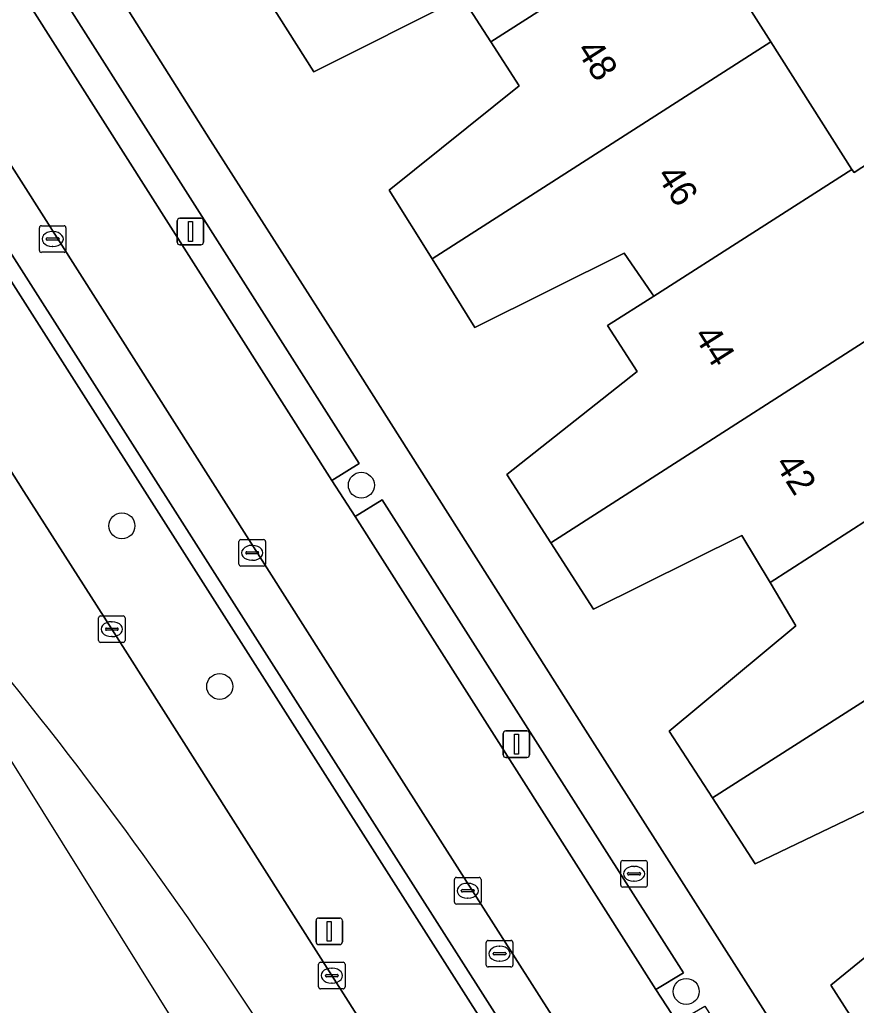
# Model space of a CAD drawing. Extents: x 159680 to 160786, y 387323 to 388340.
# Drawn here: x 159859.19 to 159890.67, y 387656.14 to 387693.25 of the extents above; entities that cross this region are included whole.
import ezdxf

# ---------------------------------------------------------------- set-up
doc = ezdxf.new("R2010")
doc.units = 0
for name, color, linetype in [('IMGEO_Berm_groen', 7, 'Continuous'), ('IMGEO_Boom', 7, 'Continuous'), ('IMGEO_Brandkraan', 7, 'Continuous'), ('IMGEO_Erf', 7, 'Continuous'), ('IMGEO_Fietspad_gesloten', 7, 'Continuous'), ('IMGEO_Kolk', 7, 'Continuous'), ('IMGEO_Lichtmast', 7, 'Continuous'), ('IMGEO_OVBaan_gesloten', 7, 'Continuous'), ('IMGEO_Pand', 7, 'Continuous'), ('IMGEO_Pand_nummerreeks', 7, 'Continuous'), ('IMGEO_Rijbaan_regionaal_gesloten', 7, 'Continuous'), ('IMGEO_Rioolput', 7, 'Continuous'), ('IMGEO_Voetpad_open', 7, 'Continuous')]:
    doc.layers.add(name, color=color, linetype=linetype)

msp = doc.modelspace()

# ---------------------------------------------------------------- linework, layer by layer
at = {"layer": 'IMGEO_Berm_groen'}
for points in [[(159854.423, 387690.403), (159849.673, 387698.047), (159846.674, 387702.849), (159843.321, 387700.86), (159843.801, 387700.086), (159844.283, 387699.312), (159848.808, 387692.139), (159854.91, 387682.508), (159859.345, 387675.48), (159862.656, 387670.301), (159870.936, 387657.259), (159881.358, 387640.862), (159893.876, 387621.079), (159895.607, 387618.335)], [(159869.453, 387666.765), (159856.552, 387687.024), (159856.448, 387687.183), (159856.345, 387687.342)], [(159915.314, 387592.825), (159916.154, 387593.379), (159913.887, 387596.942), (159902.311, 387615.135), (159894.697, 387627.102), (159893.433, 387629.088), (159887.557, 387638.32), (159869.453, 387666.765)]]:
    msp.add_lwpolyline(points, dxfattribs=at)
at = {"layer": 'IMGEO_Boom'}
for centre in [(159872.047, 387675.721), (159863.036, 387674.192), (159866.716, 387668.144), (159884.273, 387656.663)]:
    msp.add_circle(centre, 0.489, dxfattribs=at)
at = {"layer": 'IMGEO_Brandkraan'}
for p, q in [((159881.807, 387660.665), (159881.807, 387661.517)), ((159881.882, 387661.591), (159882.734, 387661.591)), ((159882.808, 387661.517), (159882.808, 387660.665)), ((159882.109, 387661.134), (159882.507, 387661.134)), ((159882.295, 387661.371), (159882.32, 387661.371)), ((159882.066, 387661.085), (159882.066, 387661.097)), ((159882.504, 387661.048), (159882.106, 387661.048)), ((159882.318, 387660.811), (159882.293, 387660.811)), ((159882.55, 387661.097), (159882.55, 387661.085)), ((159882.734, 387660.591), (159881.882, 387660.591))]:
    msp.add_line(p, q, dxfattribs=at)
for points in [[(159881.807, 387660.665), (159881.807, 387661.517)], [(159881.882, 387661.591), (159882.734, 387661.591)], [(159882.808, 387661.517), (159882.808, 387660.665)], [(159882.734, 387660.591), (159881.882, 387660.591)]]:
    msp.add_lwpolyline(points, dxfattribs=at)
for centre, radius, start, end in [((159881.884, 387661.515), 0.0765, 91.552, 178.448), ((159881.884, 387661.515), 0.0765, 91.552, 178.448), ((159882.732, 387661.515), 0.0765, 1.552, 88.448), ((159882.732, 387661.515), 0.0765, 1.552, 88.448), ((159882.106, 387661.094), 0.0403, 85.8775, 175.7526), ((159882.511, 387661.096), 0.0386, 1.7309, 96.639), ((159882.103, 387661.084), 0.0366, 178.938, 274.7102), ((159882.507, 387661.091), 0.043, 264.8664, 352.4533), ((159881.884, 387660.667), 0.0765, 181.552, 268.448), ((159881.884, 387660.667), 0.0765, 181.552, 268.448), ((159882.732, 387660.667), 0.0765, 271.552, 358.448), ((159882.732, 387660.667), 0.0765, 271.552, 358.448)]:
    msp.add_arc(centre, radius, start, end, dxfattribs=at)
for centre, major_axis, ratio, start_param, end_param in [((159882.294, 387661.091), (-0.387, 0.002), 0.722429, 4.712389, 7.853982), ((159882.319, 387661.091), (-0.39, 0.002), 0.717154, 1.570796, 4.712389)]:
    msp.add_ellipse(centre, major_axis=major_axis, ratio=ratio, start_param=start_param, end_param=end_param, dxfattribs=at)
at = {"layer": 'IMGEO_Erf'}
for points in [[(159895.611, 387727.591), (159874.13, 387719.335), (159874.801, 387718.273), (159877.941, 387713.332), (159880.989, 387708.536), (159884.037, 387703.74), (159883.776, 387703.572), (159886.829, 387698.769), (159884.414, 387697.206), (159887.459, 387692.416), (159890.5, 387687.61), (159890.587, 387687.493), (159891.744, 387688.24)], [(159861.884, 387695.822), (159866.365, 387688.698), (159871.272, 387681.013), (159880.486, 387666.503), (159892.284, 387647.962)], [(159892.467, 387664.154), (159886.863, 387661.467), (159885.255, 387663.953), (159883.636, 387666.456), (159888.398, 387670.432), (159887.426, 387672.056), (159886.366, 387673.825), (159880.787, 387671.049), (159879.178, 387673.552), (159877.522, 387676.128), (159882.424, 387680.001), (159881.31, 387681.728), (159883.052, 387682.843), (159882.965, 387682.968), (159881.934, 387684.461), (159876.317, 387681.66), (159874.708, 387684.237), (159873.091, 387686.828), (159877.98, 387690.752), (159876.921, 387692.41), (159875.846, 387694.095), (159870.254, 387691.281), (159868.623, 387693.851)], [(159891.343, 387654.352), (159889.712, 387656.9), (159894.563, 387660.849)]]:
    msp.add_lwpolyline(points, dxfattribs=at)
at = {"layer": 'IMGEO_Fietspad_gesloten'}
for points in [[(159883.934, 387655.5), (159883.122, 387656.732), (159871.809, 387674.544), (159870.938, 387675.892), (159859.674, 387693.624), (159858.823, 387694.997), (159852.727, 387704.808), (159848.054, 387712.66)], [(159858.565, 387688.232), (159871.375, 387668.071), (159896.663, 387628.381), (159918.222, 387594.432), (159932.893, 387571.356), (159934.024, 387569.601), (159936.643, 387565.432), (159937.134, 387564.769), (159945, 387552.043)]]:
    msp.add_lwpolyline(points, dxfattribs=at)
at = {"layer": 'IMGEO_Kolk'}
for p, q in [((159859.93, 387684.562), (159859.93, 387685.414)), ((159860.005, 387685.488), (159860.857, 387685.488)), ((159860.418, 387685.268), (159860.443, 387685.268)), ((159860.931, 387685.414), (159860.931, 387684.562)), ((159860.189, 387684.982), (159860.189, 387684.994)), ((159860.627, 387684.945), (159860.229, 387684.945)), ((159860.232, 387685.031), (159860.63, 387685.031)), ((159860.673, 387684.994), (159860.673, 387684.982)), ((159860.857, 387684.488), (159860.005, 387684.488)), ((159860.441, 387684.708), (159860.416, 387684.708)), ((159867.441, 387672.749), (159867.441, 387673.601)), ((159867.516, 387673.675), (159868.368, 387673.675)), ((159867.929, 387673.455), (159867.954, 387673.455)), ((159868.442, 387673.601), (159868.442, 387672.749)), ((159867.7, 387673.169), (159867.7, 387673.181)), ((159868.138, 387673.132), (159867.74, 387673.132)), ((159867.743, 387673.218), (159868.141, 387673.218)), ((159868.184, 387673.181), (159868.184, 387673.169)), ((159868.368, 387672.675), (159867.516, 387672.675)), ((159867.952, 387672.895), (159867.927, 387672.895)), ((159862.23, 387670.801), (159863.082, 387670.801)), ((159862.155, 387669.875), (159862.155, 387670.727)), ((159862.643, 387670.581), (159862.668, 387670.581)), ((159863.156, 387670.727), (159863.156, 387669.875)), ((159862.414, 387670.295), (159862.414, 387670.307)), ((159862.852, 387670.258), (159862.454, 387670.258)), ((159862.457, 387670.344), (159862.855, 387670.344)), ((159862.666, 387670.021), (159862.641, 387670.021)), ((159862.898, 387670.307), (159862.898, 387670.295)), ((159863.082, 387669.801), (159862.23, 387669.801)), ((159875.549, 387660.026), (159875.549, 387660.878)), ((159875.624, 387660.952), (159876.476, 387660.952)), ((159876.55, 387660.878), (159876.55, 387660.026)), ((159875.808, 387660.446), (159875.808, 387660.458)), ((159876.246, 387660.409), (159875.848, 387660.409)), ((159875.851, 387660.495), (159876.249, 387660.495)), ((159876.037, 387660.732), (159876.062, 387660.732)), ((159876.292, 387660.458), (159876.292, 387660.446)), ((159876.06, 387660.172), (159876.035, 387660.172)), ((159876.476, 387659.952), (159875.624, 387659.952)), ((159870.435, 387656.833), (159870.435, 387657.685)), ((159870.51, 387657.759), (159871.362, 387657.759)), ((159870.923, 387657.539), (159870.948, 387657.539)), ((159871.436, 387657.685), (159871.436, 387656.833)), ((159870.694, 387657.253), (159870.694, 387657.265)), ((159871.132, 387657.216), (159870.734, 387657.216)), ((159870.737, 387657.302), (159871.135, 387657.302)), ((159871.178, 387657.265), (159871.178, 387657.253)), ((159871.362, 387656.759), (159870.51, 387656.759)), ((159870.946, 387656.979), (159870.921, 387656.979))]:
    msp.add_line(p, q, dxfattribs=at)
for points in [[(159859.93, 387684.562), (159859.93, 387685.414)], [(159860.005, 387685.488), (159860.857, 387685.488)], [(159860.931, 387685.414), (159860.931, 387684.562)], [(159860.857, 387684.488), (159860.005, 387684.488)], [(159867.441, 387672.749), (159867.441, 387673.601)], [(159867.516, 387673.675), (159868.368, 387673.675)], [(159868.442, 387673.601), (159868.442, 387672.749)], [(159868.368, 387672.675), (159867.516, 387672.675)], [(159862.23, 387670.801), (159863.082, 387670.801)], [(159862.155, 387669.875), (159862.155, 387670.727)], [(159863.156, 387670.727), (159863.156, 387669.875)], [(159863.082, 387669.801), (159862.23, 387669.801)], [(159875.549, 387660.026), (159875.549, 387660.878)], [(159875.624, 387660.952), (159876.476, 387660.952)], [(159876.55, 387660.878), (159876.55, 387660.026)], [(159876.476, 387659.952), (159875.624, 387659.952)], [(159870.435, 387656.833), (159870.435, 387657.685)], [(159870.51, 387657.759), (159871.362, 387657.759)], [(159871.436, 387657.685), (159871.436, 387656.833)], [(159871.362, 387656.759), (159870.51, 387656.759)]]:
    msp.add_lwpolyline(points, dxfattribs=at)
for centre, radius, start, end in [((159860.007, 387685.412), 0.0765, 91.552, 178.448), ((159860.007, 387685.412), 0.0765, 91.552, 178.448), ((159860.855, 387685.412), 0.0765, 1.552, 88.448), ((159860.855, 387685.412), 0.0765, 1.552, 88.448), ((159860.229, 387684.991), 0.0403, 85.8775, 175.7526), ((159860.226, 387684.981), 0.0366, 178.938, 274.7102), ((159860.63, 387684.988), 0.043, 264.8664, 352.4533), ((159860.634, 387684.993), 0.0386, 1.7309, 96.639), ((159860.007, 387684.564), 0.0765, 181.552, 268.448), ((159860.007, 387684.564), 0.0765, 181.552, 268.448), ((159860.855, 387684.564), 0.0765, 271.552, 358.448), ((159860.855, 387684.564), 0.0765, 271.552, 358.448), ((159867.518, 387673.599), 0.0765, 91.552, 178.448), ((159867.518, 387673.599), 0.0765, 91.552, 178.448), ((159868.366, 387673.599), 0.0765, 1.552, 88.448), ((159868.366, 387673.599), 0.0765, 1.552, 88.448), ((159867.74, 387673.178), 0.0403, 85.8775, 175.7526), ((159867.737, 387673.168), 0.0366, 178.938, 274.7102), ((159868.141, 387673.175), 0.043, 264.8664, 352.4533), ((159868.145, 387673.18), 0.0386, 1.7309, 96.639), ((159867.518, 387672.751), 0.0765, 181.552, 268.448), ((159867.518, 387672.751), 0.0765, 181.552, 268.448), ((159868.366, 387672.751), 0.0765, 271.552, 358.448), ((159868.366, 387672.751), 0.0765, 271.552, 358.448), ((159862.232, 387670.725), 0.0765, 91.552, 178.448), ((159862.232, 387670.725), 0.0765, 91.552, 178.448), ((159863.08, 387670.725), 0.0765, 1.552, 88.448), ((159863.08, 387670.725), 0.0765, 1.552, 88.448), ((159862.454, 387670.304), 0.0403, 85.8775, 175.7526), ((159862.451, 387670.294), 0.0366, 178.938, 274.7102), ((159862.855, 387670.301), 0.043, 264.8664, 352.4533), ((159862.859, 387670.306), 0.0386, 1.7309, 96.639), ((159862.232, 387669.877), 0.0765, 181.552, 268.448), ((159862.232, 387669.877), 0.0765, 181.552, 268.448), ((159863.08, 387669.877), 0.0765, 271.552, 358.448), ((159863.08, 387669.877), 0.0765, 271.552, 358.448), ((159875.626, 387660.876), 0.0765, 91.552, 178.448), ((159875.626, 387660.876), 0.0765, 91.552, 178.448), ((159876.474, 387660.876), 0.0765, 1.552, 88.448), ((159876.474, 387660.876), 0.0765, 1.552, 88.448), ((159875.848, 387660.455), 0.0403, 85.8775, 175.7526), ((159875.845, 387660.445), 0.0366, 178.938, 274.7102), ((159876.249, 387660.452), 0.043, 264.8664, 352.4533), ((159876.253, 387660.457), 0.0386, 1.7309, 96.639), ((159875.626, 387660.028), 0.0765, 181.552, 268.448), ((159875.626, 387660.028), 0.0765, 181.552, 268.448), ((159876.474, 387660.028), 0.0765, 271.552, 358.448), ((159876.474, 387660.028), 0.0765, 271.552, 358.448), ((159870.512, 387657.683), 0.0765, 91.552, 178.448), ((159870.512, 387657.683), 0.0765, 91.552, 178.448), ((159871.36, 387657.683), 0.0765, 1.552, 88.448), ((159871.36, 387657.683), 0.0765, 1.552, 88.448), ((159870.734, 387657.262), 0.0403, 85.8775, 175.7526), ((159870.731, 387657.252), 0.0366, 178.938, 274.7102), ((159871.135, 387657.259), 0.043, 264.8664, 352.4533), ((159871.139, 387657.264), 0.0386, 1.7309, 96.639), ((159870.512, 387656.835), 0.0765, 181.552, 268.448), ((159870.512, 387656.835), 0.0765, 181.552, 268.448), ((159871.36, 387656.835), 0.0765, 271.552, 358.448), ((159871.36, 387656.835), 0.0765, 271.552, 358.448)]:
    msp.add_arc(centre, radius, start, end, dxfattribs=at)
for centre, major_axis, ratio, start_param, end_param in [((159860.417, 387684.988), (-0.387, 0.002), 0.722429, 4.712389, 7.853982), ((159860.442, 387684.988), (-0.39, 0.002), 0.717154, 1.570796, 4.712389), ((159867.928, 387673.175), (-0.387, 0.002), 0.722429, 4.712389, 7.853982), ((159867.953, 387673.175), (-0.39, 0.002), 0.717154, 1.570796, 4.712389), ((159862.642, 387670.301), (-0.387, 0.002), 0.722429, 4.712389, 7.853982), ((159862.667, 387670.301), (-0.39, 0.002), 0.717154, 1.570796, 4.712389), ((159876.036, 387660.452), (-0.387, 0.002), 0.722429, 4.712389, 7.853982), ((159876.061, 387660.452), (-0.39, 0.002), 0.717154, 1.570796, 4.712389), ((159870.922, 387657.259), (-0.387, 0.002), 0.722429, 4.712389, 7.853982), ((159870.947, 387657.259), (-0.39, 0.002), 0.717154, 1.570796, 4.712389)]:
    msp.add_ellipse(centre, major_axis=major_axis, ratio=ratio, start_param=start_param, end_param=end_param, dxfattribs=at)
at = {"layer": 'IMGEO_Lichtmast'}
for p, q in [((159865.117, 387684.87), (159865.117, 387685.67)), ((159865.117, 387685.67), (159865.117, 387684.87)), ((159865.217, 387685.77), (159866.007, 387685.77)), ((159866.007, 387685.77), (159865.217, 387685.77)), ((159866.107, 387685.67), (159866.107, 387684.87)), ((159866.107, 387684.87), (159866.107, 387685.67)), ((159866.007, 387684.77), (159865.217, 387684.77)), ((159865.217, 387684.77), (159866.007, 387684.77)), ((159877.384, 387665.57), (159877.384, 387666.37)), ((159877.384, 387666.37), (159877.384, 387665.57)), ((159877.484, 387666.47), (159878.274, 387666.47)), ((159878.274, 387666.47), (159877.484, 387666.47)), ((159878.374, 387666.37), (159878.374, 387665.57)), ((159878.374, 387665.57), (159878.374, 387666.37)), ((159878.274, 387665.47), (159877.484, 387665.47)), ((159877.484, 387665.47), (159878.274, 387665.47)), ((159870.344, 387658.527), (159870.344, 387659.327)), ((159870.344, 387659.327), (159870.344, 387658.527)), ((159870.444, 387659.427), (159871.234, 387659.427)), ((159871.234, 387659.427), (159870.444, 387659.427)), ((159871.334, 387659.327), (159871.334, 387658.527)), ((159871.334, 387658.527), (159871.334, 387659.327)), ((159871.234, 387658.427), (159870.444, 387658.427)), ((159870.444, 387658.427), (159871.234, 387658.427))]:
    msp.add_line(p, q, dxfattribs=at)
for points in [[(159865.537, 387685.645), (159865.687, 387685.645), (159865.687, 387684.895), (159865.537, 387684.895), (159865.537, 387685.645)], [(159877.804, 387666.345), (159877.954, 387666.345), (159877.954, 387665.595), (159877.804, 387665.595), (159877.804, 387666.345)], [(159870.764, 387659.302), (159870.914, 387659.302), (159870.914, 387658.552), (159870.764, 387658.552), (159870.764, 387659.302)]]:
    msp.add_lwpolyline(points, dxfattribs=at)
for centre, start, end in [((159865.217, 387685.67), 90, 180), ((159865.217, 387685.67), 90, 180), ((159866.007, 387685.67), 0, 90), ((159866.007, 387685.67), 360, 90), ((159865.217, 387684.87), 180, 270), ((159865.217, 387684.87), 180, 270), ((159866.007, 387684.87), 270, 0), ((159866.007, 387684.87), 270, 0), ((159877.484, 387666.37), 90, 180), ((159877.484, 387666.37), 90, 180), ((159878.274, 387666.37), 0, 90), ((159878.274, 387666.37), 360, 90), ((159877.484, 387665.57), 180, 270), ((159877.484, 387665.57), 180, 270), ((159878.274, 387665.57), 270, 0), ((159878.274, 387665.57), 270, 0), ((159870.444, 387659.327), 90, 180), ((159870.444, 387659.327), 90, 180), ((159871.234, 387659.327), 0, 90), ((159871.234, 387659.327), 360, 90), ((159870.444, 387658.527), 180, 270), ((159870.444, 387658.527), 180, 270), ((159871.234, 387658.527), 270, 0), ((159871.234, 387658.527), 270, 0)]:
    msp.add_arc(centre, 0.1, start, end, dxfattribs=at)
at = {"layer": 'IMGEO_OVBaan_gesloten'}
msp.add_lwpolyline([(159858.121, 387669.257), (159855.36, 387672.605), (159852.108, 387676.163), (159883.278, 387626.179), (159920.558, 387567.925), (159984.842, 387467.474), (160065.277, 387340.998)], dxfattribs=at)
msp.add_arc((159732.596, 387566.983), 161.915, 32.53631, 39.17231, dxfattribs=at)
at = {"layer": 'IMGEO_Pand'}
for points in [[(159884.414, 387697.206), (159886.829, 387698.769), (159883.776, 387703.572), (159868.623, 387693.851), (159870.254, 387691.281), (159875.846, 387694.095), (159876.921, 387692.41)], [(159887.459, 387692.416), (159884.414, 387697.206), (159876.921, 387692.41), (159877.98, 387690.752), (159873.091, 387686.828), (159874.708, 387684.237)], [(159890.5, 387687.61), (159887.459, 387692.416), (159874.708, 387684.237), (159876.317, 387681.66), (159881.934, 387684.461), (159882.965, 387682.968), (159883.052, 387682.843)], [(159894.738, 387683.538), (159891.744, 387688.24), (159890.587, 387687.493), (159890.5, 387687.61), (159883.052, 387682.843), (159881.31, 387681.728), (159882.424, 387680.001), (159877.522, 387676.128), (159879.178, 387673.552)], [(159897.794, 387678.74), (159894.738, 387683.538), (159879.178, 387673.552), (159880.787, 387671.049), (159886.366, 387673.825), (159887.426, 387672.056)], [(159887.426, 387672.056), (159888.398, 387670.432), (159883.636, 387666.456), (159885.255, 387663.953), (159900.864, 387673.918), (159897.794, 387678.74)], [(159885.255, 387663.953), (159886.863, 387661.467), (159892.467, 387664.154), (159893.533, 387662.473), (159903.926, 387669.11), (159900.864, 387673.918)], [(159906.992, 387664.295), (159909.427, 387665.842), (159906.357, 387670.662), (159903.926, 387669.11), (159893.533, 387662.473), (159894.563, 387660.849), (159889.712, 387656.9), (159891.343, 387654.352)]]:
    msp.add_lwpolyline(points, close=True, dxfattribs=at)
at = {"layer": 'IMGEO_Rijbaan_regionaal_gesloten'}
msp.add_lwpolyline([(159895.607, 387618.335), (159893.876, 387621.079), (159881.358, 387640.862), (159870.936, 387657.259), (159862.656, 387670.301), (159859.345, 387675.48), (159854.91, 387682.508), (159848.808, 387692.139), (159844.283, 387699.312), (159843.801, 387700.086), (159843.321, 387700.86)], dxfattribs=at)
msp.add_arc((159732.596, 387566.983), 161.915, 32.53631, 39.17231, dxfattribs=at)
at = {"layer": 'IMGEO_Rioolput'}
for p, q in [((159876.824, 387658.583), (159877.676, 387658.583)), ((159876.749, 387657.657), (159876.749, 387658.509)), ((159877.237, 387658.363), (159877.262, 387658.363)), ((159877.75, 387658.509), (159877.75, 387657.657)), ((159877.008, 387658.077), (159877.008, 387658.089)), ((159877.446, 387658.04), (159877.048, 387658.04)), ((159877.051, 387658.126), (159877.449, 387658.126)), ((159877.26, 387657.803), (159877.235, 387657.803)), ((159877.492, 387658.089), (159877.492, 387658.077)), ((159877.676, 387657.583), (159876.824, 387657.583))]:
    msp.add_line(p, q, dxfattribs=at)
for points in [[(159876.824, 387658.583), (159877.676, 387658.583)], [(159876.749, 387657.657), (159876.749, 387658.509)], [(159877.75, 387658.509), (159877.75, 387657.657)], [(159877.676, 387657.583), (159876.824, 387657.583)]]:
    msp.add_lwpolyline(points, dxfattribs=at)
for centre, radius, start, end in [((159876.826, 387658.507), 0.0765, 91.552, 178.448), ((159876.826, 387658.507), 0.0765, 91.552, 178.448), ((159877.674, 387658.507), 0.0765, 1.552, 88.448), ((159877.674, 387658.507), 0.0765, 1.552, 88.448), ((159877.048, 387658.086), 0.0403, 85.8775, 175.7526), ((159877.045, 387658.076), 0.0366, 178.938, 274.7102), ((159877.449, 387658.083), 0.043, 264.8664, 352.4533), ((159877.453, 387658.088), 0.0386, 1.7309, 96.639), ((159876.826, 387657.659), 0.0765, 181.552, 268.448), ((159876.826, 387657.659), 0.0765, 181.552, 268.448), ((159877.674, 387657.659), 0.0765, 271.552, 358.448), ((159877.674, 387657.659), 0.0765, 271.552, 358.448)]:
    msp.add_arc(centre, radius, start, end, dxfattribs=at)
for centre, major_axis, ratio, start_param, end_param in [((159877.236, 387658.083), (-0.387, 0.002), 0.722429, 4.712389, 7.853982), ((159877.261, 387658.083), (-0.39, 0.002), 0.717154, 1.570796, 4.712389)]:
    msp.add_ellipse(centre, major_axis=major_axis, ratio=ratio, start_param=start_param, end_param=end_param, dxfattribs=at)
at = {"layer": 'IMGEO_Voetpad_open'}
for points in [[(159866.365, 387688.698), (159861.884, 387695.822), (159856.385, 387704.612), (159855.275, 387706.413), (159852.398, 387711.107), (159851.67, 387712.351), (159849.124, 387716.699), (159840.566, 387732.077), (159832.352, 387746.607), (159825.014, 387759.589), (159823.476, 387757.109), (159836.437, 387734.091), (159847.883, 387713.881), (159847.442, 387713.648)], [(159848.054, 387712.66), (159852.727, 387704.808), (159853.74, 387705.441), (159859.84, 387695.634), (159858.823, 387694.997), (159859.674, 387693.624), (159860.716, 387694.25), (159871.963, 387676.542), (159870.938, 387675.892), (159871.809, 387674.544), (159872.831, 387675.167), (159884.166, 387657.358), (159883.122, 387656.732), (159883.934, 387655.5), (159884.972, 387656.109), (159896.483, 387637.94)], [(159943.683, 387567.084), (159939.772, 387573.244), (159934.994, 387580.626), (159934.656, 387581.284), (159926.748, 387593.752), (159925.947, 387595.016), (159925.086, 387596.373), (159913.458, 387614.655), (159903.748, 387629.93), (159892.284, 387647.962), (159880.486, 387666.503), (159871.272, 387681.013), (159866.365, 387688.698)], [(159932.893, 387571.356), (159918.222, 387594.432), (159896.663, 387628.381), (159871.375, 387668.071), (159858.565, 387688.232)], [(159856.768, 387687.721), (159856.897, 387687.521), (159857.025, 387687.322), (159869.914, 387667.073), (159895.175, 387627.432), (159916.611, 387593.674), (159930.011, 387572.581)], [(159869.914, 387667.073), (159857.025, 387687.322), (159856.897, 387687.521), (159856.768, 387687.721)], [(159856.345, 387687.342), (159856.448, 387687.183), (159856.552, 387687.024), (159869.453, 387666.765), (159887.557, 387638.32), (159893.433, 387629.088), (159894.697, 387627.102), (159902.311, 387615.135), (159913.887, 387596.942), (159916.154, 387593.379), (159915.314, 387592.825), (159916.622, 387590.821), (159927.578, 387573.558), (159928.176, 387572.617), (159932.638, 387565.597), (159933.422, 387564.311), (159933.608, 387563.981), (159933.794, 387563.651), (159936.643, 387565.432), (159934.024, 387569.601), (159932.893, 387571.356)], [(159930.011, 387572.581), (159916.611, 387593.674), (159895.175, 387627.432), (159869.914, 387667.073)]]:
    msp.add_lwpolyline(points, dxfattribs=at)
for points in [[(159859.674, 387693.624), (159870.938, 387675.892), (159871.963, 387676.542), (159860.716, 387694.25)], [(159871.809, 387674.544), (159883.122, 387656.732), (159884.166, 387657.358), (159872.831, 387675.167)]]:
    msp.add_lwpolyline(points, close=True, dxfattribs=at)

# ---------------------------------------------------------------- texts
at = {"layer": 'IMGEO_Pand_nummerreeks'}
for s, rotation, p in [('48', 302.6214, (159880.111, 387692.102)), ('46', 302.624, (159883.132, 387687.382)), ('44', 302.3089, (159884.527, 387681.355)), ('42', 302.3074, (159887.583, 387676.522))]:
    msp.add_text(s, height=1, rotation=rotation, dxfattribs=at).set_placement(p)

doc.saveas('drawing.dxf')
